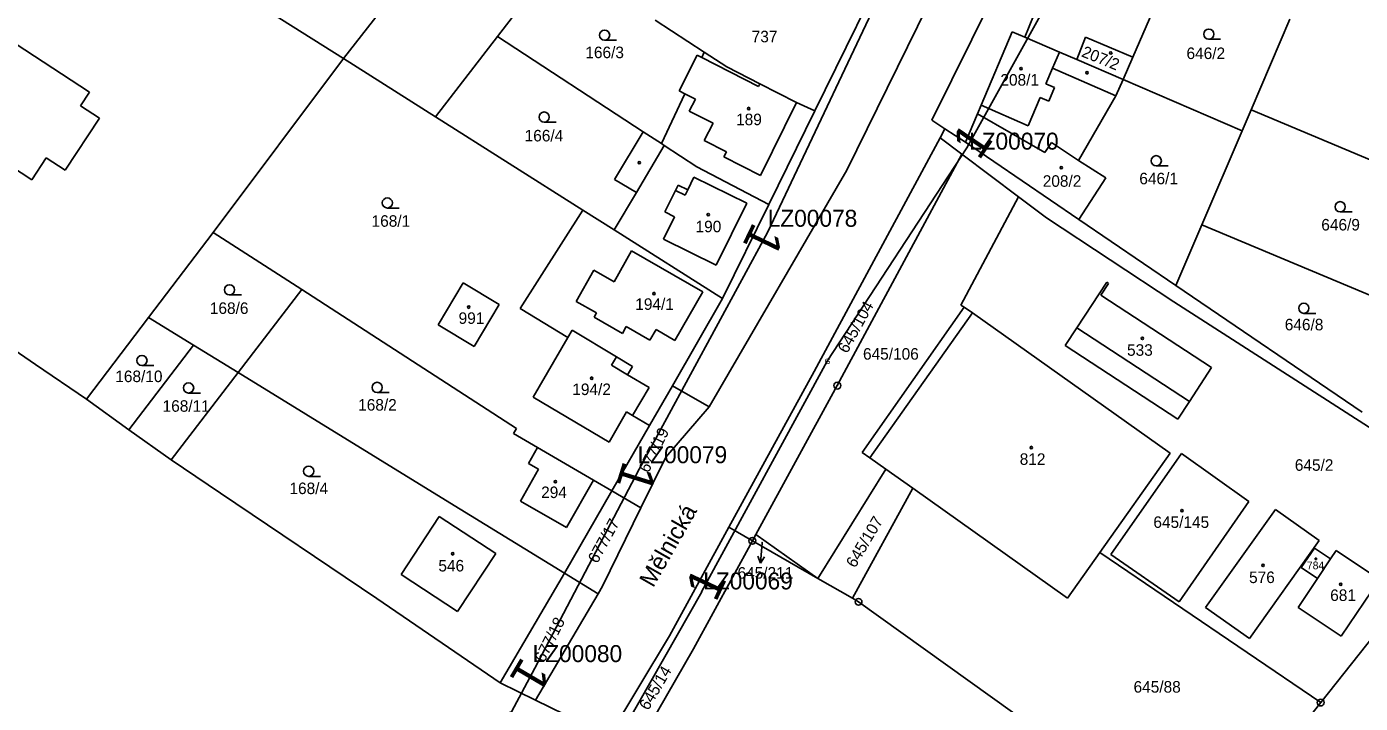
# Model space of a CAD drawing. Extents: x -738131 to -734179, y -1033447 to -1030078.
# Drawn here: x -736330.8 to -736134.3, y -1032698.6 to -1032598.8 of the extents above; entities that cross this region are included whole.
import ezdxf

# ---------------------------------------------------------------- set-up
doc = ezdxf.new("R2010")
doc.units = 0
for name, color, linetype in [('ftf_2010', 7, 'Continuous'), ('ftf_2050', 7, 'Continuous'), ('ftf_3010', 7, 'Continuous'), ('ftf_3010_ftf_3010_gtda_3015_gtda_3015_1', 7, 'Continuous'), ('ftf_3240', 7, 'Continuous'), ('ftf_nu', 7, 'Continuous'), ('Vrstva 1', 7, 'Continuous'), ('Vrstva 2', 7, 'Continuous'), ('Vrstva 3', 7, 'Continuous'), ('Vrstva 4', 7, 'Continuous'), ('Vrstva 5', 7, 'Continuous'), ('Vrstva 7', 7, 'Continuous'), ('Vrstva 8', 7, 'Continuous')]:
    doc.layers.add(name, color=color, linetype=linetype)

msp = doc.modelspace()

# ---------------------------------------------------------------- linework, layer by layer
at = {"layer": 'ftf_2010'}
for points in [[(-736221.64, -1032629.17), (-736202.33, -1032588.35)], [(-736221.64, -1032629.17), (-736240.54, -1032664.04)], [(-736255.9, -1032693.4), (-736240.54, -1032664.04)], [(-736260.08, -1032700.09), (-736259.36, -1032699.83), (-736255.9, -1032693.4)]]:
    msp.add_lwpolyline(points, dxfattribs=at)
at = {"layer": 'ftf_2050'}
for points in [[(-736192.27, -1032616.69), (-736181.47, -1032597.25), (-736173.09, -1032577.05), (-736167.27, -1032563.11), (-736163.85, -1032554.97), (-736154.94, -1032533.45), (-736149.45, -1032520.07), (-736143.22, -1032505.69)], [(-736192.27, -1032616.69), (-736212.83, -1032648.15), (-736231.35, -1032682.13)], [(-736271.31, -1032751.37), (-736253.49, -1032721.14), (-736231.33, -1032682.11)]]:
    msp.add_lwpolyline(points, dxfattribs=at)
at = {"layer": 'Vrstva 1'}
for points in [[(-736179.69, -1032576.78), (-736197.43, -1032612.62)], [(-736192.06, -1032583.58), (-736209.97, -1032620)], [(-736202.32, -1032586.14), (-736214.65, -1032611.21)], [(-736252.41, -1032588.6), (-736261.44, -1032600.29)], [(-736274.91, -1032591.74), (-736284.1, -1032603.52)], [(-736163.07, -1032592.33), (-736167.83, -1032603.32)], [(-736299.34, -1032593.87), (-736284.1, -1032603.52)], [(-736181.81, -1032595.67), (-736183.74, -1032600.39)], [(-736238.17, -1032597.89), (-736230.96, -1032602.59)], [(-736150.39, -1032611.09), (-736144.67, -1032597.7)], [(-736360.45, -1032601.45), (-736330.01, -1032621.41)], [(-736321.54, -1032608.5), (-736333.74, -1032600.49)], [(-736261.44, -1032600.29), (-736270.56, -1032612.1)], [(-736261.44, -1032600.29), (-736239.95, -1032614.31)], [(-736185.57, -1032599.6), (-736190.17, -1032610.41)], [(-736183.74, -1032600.39), (-736185.57, -1032599.6)], [(-736178.64, -1032602.58), (-736183.74, -1032600.39)], [(-736174.8, -1032600.38), (-736176.05, -1032603.69)], [(-736167.83, -1032603.32), (-736174.8, -1032600.38)], [(-736234.66, -1032608.28), (-736232, -1032603.05)], [(-736232, -1032603.05), (-736231.33, -1032603.39)], [(-736230.96, -1032602.59), (-736231.33, -1032603.39)], [(-736230.96, -1032602.59), (-736227.63, -1032604.76)], [(-736176.05, -1032603.69), (-736178.64, -1032602.58)], [(-736167.83, -1032603.32), (-736169.26, -1032606.61)], [(-736303.3, -1032629.15), (-736284.1, -1032603.52)], [(-736284.1, -1032603.52), (-736270.56, -1032612.1)], [(-736222.75, -1032607.25), (-736227.63, -1032604.76)], [(-736176.05, -1032603.69), (-736169.26, -1032606.61)], [(-736222.75, -1032607.25), (-736217.36, -1032610)], [(-736169.26, -1032606.61), (-736170.31, -1032609.01)], [(-736169.26, -1032606.61), (-736151.7, -1032614.16)], [(-736322.85, -1032610.5), (-736321.54, -1032608.5)], [(-736233.81, -1032608.71), (-736237.25, -1032616.07)], [(-736233.81, -1032608.71), (-736234.66, -1032608.28)], [(-736170.31, -1032609.01), (-736175.8, -1032618.53)], [(-736320.08, -1032612.32), (-736322.85, -1032610.5)], [(-736214.65, -1032611.21), (-736221.44, -1032625.03)], [(-736214.65, -1032611.21), (-736217.36, -1032610)], [(-736190.7, -1032611.66), (-736190.17, -1032610.41)], [(-736150.39, -1032611.09), (-736151.7, -1032614.16)], [(-736120.31, -1032623.72), (-736150.39, -1032611.09)], [(-736320.08, -1032612.32), (-736325.12, -1032620)], [(-736270.56, -1032612.1), (-736248.83, -1032625.87)], [(-736195.5, -1032613.87), (-736197.43, -1032612.62)], [(-736192.48, -1032615.84), (-736190.7, -1032611.66)], [(-736190.7, -1032611.66), (-736180.79, -1032617.38)], [(-736239.95, -1032614.31), (-736244.17, -1032621.37)], [(-736239.95, -1032614.31), (-736237.25, -1032616.07)], [(-736196.22, -1032615.2), (-736214.77, -1032649.64)], [(-736195.5, -1032613.87), (-736196.22, -1032615.2)], [(-736193.03, -1032617.61), (-736196.22, -1032615.2)], [(-736192.48, -1032615.84), (-736195.5, -1032613.87)], [(-736151.7, -1032614.16), (-736157.64, -1032628.04)], [(-736237.25, -1032616.07), (-736236.87, -1032616.32)], [(-736236.87, -1032616.32), (-736232.04, -1032619.47)], [(-736192.48, -1032615.84), (-736175.75, -1032627.23)], [(-736180.79, -1032617.38), (-736179.82, -1032615.91)], [(-736179.82, -1032615.91), (-736175.8, -1032618.53)], [(-736330.01, -1032621.41), (-736327.89, -1032618.18)], [(-736325.12, -1032620), (-736327.89, -1032618.18)], [(-736193.03, -1032617.61), (-736211.36, -1032651.74)], [(-736184.66, -1032623.92), (-736193.03, -1032617.61)], [(-736175.8, -1032618.53), (-736171.8, -1032621.13)], [(-736232.04, -1032619.47), (-736221.44, -1032625.03)], [(-736209.97, -1032620), (-736230.22, -1032654.88)], [(-736175.75, -1032627.23), (-736171.8, -1032621.13)], [(-736244.17, -1032621.37), (-736240.96, -1032623.26)], [(-736240.96, -1032623.26), (-736244.22, -1032628.78)], [(-736221.44, -1032625.03), (-736228.26, -1032638.89)], [(-736184.66, -1032623.92), (-736193.18, -1032639.88)], [(-736180.56, -1032627.02), (-736184.66, -1032623.92)], [(-736258.07, -1032640.38), (-736248.83, -1032625.87)], [(-736248.83, -1032625.87), (-736244.22, -1032628.78)], [(-736161.76, -1032639.4), (-736180.56, -1032627.02)], [(-736244.22, -1032628.78), (-736228.26, -1032638.89)], [(-736161.47, -1032636.98), (-736175.75, -1032627.23)], [(-736161.47, -1032636.98), (-736157.64, -1032628.04)], [(-736127.76, -1032640.59), (-736157.64, -1032628.04)], [(-736303.3, -1032629.15), (-736312.82, -1032641.69)], [(-736303.3, -1032629.15), (-736290.26, -1032637.59)], [(-736347.6, -1032636.21), (-736329.47, -1032648.62)], [(-736270.16, -1032642.8), (-736266.49, -1032636.59)], [(-736266.49, -1032636.59), (-736261.15, -1032639.78)], [(-736176.07, -1032643.21), (-736171.67, -1032636.49)], [(-736172.53, -1032638.4), (-736171.4, -1032636.67)], [(-736171.4, -1032636.67), (-736171.67, -1032636.49)], [(-736290.26, -1032637.59), (-736299.62, -1032649.81)], [(-736290.26, -1032637.59), (-736258.6, -1032658.07)], [(-736172.53, -1032638.4), (-736156.21, -1032649.07)], [(-736161.47, -1032636.98), (-736134.02, -1032655.63)], [(-736261.15, -1032639.78), (-736264.85, -1032645.99)], [(-736251.06, -1032644.65), (-736258.07, -1032640.38)], [(-736228.26, -1032638.89), (-736235.66, -1032651.76)], [(-736207.7, -1032661.59), (-736192.67, -1032640.17)], [(-736193.18, -1032639.88), (-736192.67, -1032640.17)], [(-736192.67, -1032640.17), (-736191.45, -1032641.02)], [(-736127.73, -1032661.24), (-736161.76, -1032639.4)], [(-736312.82, -1032641.69), (-736321.98, -1032653.75)], [(-736312.82, -1032641.69), (-736306.22, -1032645.75)], [(-736264.85, -1032645.99), (-736270.16, -1032642.8)], [(-736191.45, -1032641.02), (-736162.3, -1032661.71)], [(-736256.18, -1032653.43), (-736251.06, -1032644.65)], [(-736251.06, -1032644.65), (-736250.43, -1032643.57)], [(-736250.43, -1032643.57), (-736243.88, -1032647.49)], [(-736177.77, -1032645.81), (-736176.07, -1032643.21)], [(-736306.22, -1032645.75), (-736315.74, -1032658.23)], [(-736306.22, -1032645.75), (-736299.62, -1032649.81)], [(-736161.17, -1032656.66), (-736177.77, -1032645.81)], [(-736321.98, -1032653.75), (-736329.47, -1032648.62)], [(-736243.88, -1032647.49), (-736241.53, -1032648.91)], [(-736299.62, -1032649.81), (-736309.49, -1032662.7)], [(-736299.62, -1032649.81), (-736269.09, -1032668.6)], [(-736241.53, -1032648.91), (-736242.25, -1032650.14)], [(-736242.25, -1032650.14), (-736239.09, -1032652)], [(-736227.34, -1032672.62), (-736214.77, -1032649.64)], [(-736156.21, -1032649.07), (-736159.48, -1032654.08)], [(-736239.09, -1032652), (-736241.54, -1032656.14)], [(-736235.66, -1032651.76), (-736239.02, -1032657.61)], [(-736235.66, -1032651.76), (-736230.22, -1032654.88)], [(-736211.36, -1032651.74), (-736223.36, -1032673.69)], [(-736321.98, -1032653.75), (-736315.74, -1032658.23)], [(-736256.18, -1032653.43), (-736244.96, -1032660.06)], [(-736159.48, -1032654.08), (-736161.17, -1032656.66)], [(-736242.43, -1032655.62), (-736244.96, -1032660.06)], [(-736241.54, -1032656.14), (-736242.43, -1032655.62)], [(-736239.02, -1032657.61), (-736241.54, -1032656.14)], [(-736230.22, -1032654.88), (-736236.64, -1032662.26)], [(-736315.74, -1032658.23), (-736309.49, -1032662.7)], [(-736259.05, -1032658.78), (-736258.6, -1032658.07)], [(-736239.02, -1032657.61), (-736244.56, -1032667.24)], [(-736259.05, -1032658.78), (-736255.51, -1032660.88)], [(-736255.51, -1032660.88), (-736256.84, -1032663.23)], [(-736255.51, -1032660.88), (-736247.27, -1032665.65)], [(-736240.3, -1032669.74), (-736236.64, -1032662.26)], [(-736207.7, -1032661.59), (-736206.57, -1032662.39)], [(-736206.57, -1032662.39), (-736204.21, -1032664.06)], [(-736162.3, -1032661.71), (-736172.67, -1032676.34)], [(-736160.65, -1032661.75), (-736171.06, -1032676.61)], [(-736150.71, -1032668.81), (-736160.65, -1032661.75)], [(-736309.49, -1032662.7), (-736302.21, -1032667.6)], [(-736255.36, -1032664.07), (-736258.04, -1032668.79)], [(-736256.84, -1032663.23), (-736255.36, -1032664.07)], [(-736204.21, -1032664.06), (-736214.22, -1032680.16)], [(-736204.21, -1032664.06), (-736200.24, -1032666.87)], [(-736247.27, -1032665.65), (-736251.25, -1032672.65)], [(-736244.56, -1032667.24), (-736247.27, -1032665.65)], [(-736302.21, -1032667.6), (-736279.18, -1032683.1)], [(-736244.56, -1032667.24), (-736251.56, -1032679.38)], [(-736240.3, -1032669.74), (-736244.56, -1032667.24)], [(-736209.13, -1032683.09), (-736200.24, -1032666.87)], [(-736200.24, -1032666.87), (-736177.42, -1032683.05)], [(-736116.22, -1032668.29), (-736140.14, -1032698.46)], [(-736269.09, -1032668.6), (-736251.56, -1032679.38)], [(-736258.04, -1032668.79), (-736251.25, -1032672.65)], [(-736245.95, -1032681.3), (-736240.3, -1032669.74)], [(-736160.99, -1032683.62), (-736150.71, -1032668.81)], [(-736157.09, -1032684.45), (-736146.79, -1032670)], [(-736146.79, -1032670), (-736140.37, -1032674.58)], [(-736275.62, -1032679.6), (-736269.99, -1032671.03)], [(-736261.68, -1032676.49), (-736269.99, -1032671.03)], [(-736236.07, -1032688.6), (-736227.34, -1032672.62)], [(-736223.87, -1032674.62), (-736227.34, -1032672.62)], [(-736223.36, -1032673.69), (-736223.87, -1032674.62)], [(-736214.22, -1032680.16), (-736223.36, -1032673.69)], [(-736223.87, -1032674.62), (-736232.56, -1032690.52)], [(-736223.87, -1032674.62), (-736214.22, -1032680.16)], [(-736140.37, -1032674.58), (-736150.65, -1032689.03)], [(-736141.04, -1032675.68), (-736143.03, -1032678.57)], [(-736138.69, -1032677.25), (-736141.04, -1032675.68)], [(-736137.88, -1032676.04), (-736138.69, -1032677.25)], [(-736137.88, -1032676.04), (-736131.5, -1032680.3)], [(-736267.3, -1032685.05), (-736261.68, -1032676.49)], [(-736172.67, -1032676.34), (-736177.42, -1032683.05)], [(-736172.67, -1032676.34), (-736140.14, -1032698.46)], [(-736171.06, -1032676.61), (-736160.99, -1032683.62)], [(-736140.63, -1032680.17), (-736138.69, -1032677.25)], [(-736267.3, -1032685.05), (-736275.62, -1032679.6)], [(-736251.56, -1032679.38), (-736261.03, -1032695.53)], [(-736251.56, -1032679.38), (-736246.61, -1032682.42)], [(-736143.03, -1032678.57), (-736140.63, -1032680.17)], [(-736246.61, -1032682.42), (-736245.95, -1032681.3)], [(-736214.22, -1032680.16), (-736209.13, -1032683.09)], [(-736143.48, -1032684.43), (-736140.63, -1032680.17)], [(-736131.5, -1032680.3), (-736137.1, -1032688.69)], [(-736279.18, -1032683.1), (-736261.03, -1032695.53)], [(-736255.81, -1032698.1), (-736246.61, -1032682.42)], [(-736208.22, -1032683.61), (-736209.13, -1032683.09)], [(-736165.79, -1032714.02), (-736208.22, -1032683.61)], [(-736150.65, -1032689.03), (-736157.09, -1032684.45)], [(-736137.1, -1032688.69), (-736143.48, -1032684.43)], [(-736244.97, -1032703.43), (-736236.07, -1032688.6)], [(-736239.18, -1032702.09), (-736232.56, -1032690.52)], [(-736261.03, -1032695.53), (-736255.81, -1032698.1)], [(-736255.81, -1032698.1), (-736249.41, -1032701.25)], [(-736157.13, -1032719.88), (-736140.14, -1032698.46)]]:
    msp.add_lwpolyline(points, dxfattribs=at)
at = {"layer": 'Vrstva 3'}
for p, q in [((-736245.64, -1032600.83), (-736243.89, -1032600.83)), ((-736156.63, -1032600.67), (-736154.88, -1032600.67)), ((-736254.55, -1032612.9), (-736252.8, -1032612.9)), ((-736164.36, -1032619.34), (-736162.61, -1032619.34)), ((-736277.65, -1032625.56), (-736275.9, -1032625.56)), ((-736137.26, -1032626.12), (-736135.51, -1032626.12)), ((-736300.91, -1032638.36), (-736299.16, -1032638.36)), ((-736142.62, -1032641.09), (-736140.87, -1032641.09)), ((-736313.8, -1032648.78), (-736312.05, -1032648.78)), ((-736306.93, -1032652.83), (-736305.18, -1032652.83)), ((-736279.14, -1032652.75), (-736277.39, -1032652.75)), ((-736289.24, -1032665.11), (-736287.49, -1032665.11))]:
    msp.add_line(p, q, dxfattribs=at)
for centre in [(-736245.64, -1032600.08), (-736156.63, -1032599.92), (-736254.55, -1032612.15), (-736164.36, -1032618.59), (-736277.65, -1032624.81), (-736137.26, -1032625.37), (-736300.91, -1032637.61), (-736142.62, -1032640.34), (-736313.8, -1032648.03), (-736306.93, -1032652.08), (-736279.14, -1032652), (-736289.24, -1032664.36)]:
    msp.add_circle(centre, 0.75, dxfattribs=at)
at = {"layer": 'Vrstva 4'}
for points in [[(-736231.33, -1032603.39), (-736222.95, -1032607.65)], [(-736178.64, -1032602.58), (-736179.64, -1032604.93)], [(-736179.64, -1032604.93), (-736180.63, -1032607.26)], [(-736179.64, -1032604.93), (-736170.31, -1032609.01)], [(-736222.95, -1032607.65), (-736222.75, -1032607.25)], [(-736180.63, -1032607.26), (-736179.35, -1032607.81)], [(-736232.27, -1032609.5), (-736233.81, -1032608.71)], [(-736181.49, -1032609.27), (-736183.26, -1032613.43)], [(-736180.21, -1032609.82), (-736181.49, -1032609.27)], [(-736179.35, -1032607.81), (-736180.21, -1032609.82)], [(-736233.17, -1032611.27), (-736232.27, -1032609.5)], [(-736229.67, -1032613.05), (-736233.17, -1032611.27)], [(-736217.36, -1032610), (-736222.67, -1032620.75)], [(-736183.26, -1032613.43), (-736190.17, -1032610.41)], [(-736230.98, -1032615.62), (-736229.67, -1032613.05)], [(-736236.87, -1032616.32), (-736240.96, -1032623.26)], [(-736227.7, -1032617.29), (-736230.98, -1032615.62)], [(-736228.06, -1032618), (-736227.7, -1032617.29)], [(-736222.67, -1032620.75), (-736228.06, -1032618)], [(-736232.48, -1032621.01), (-736233.4, -1032622.88)], [(-736224.68, -1032624.84), (-736232.48, -1032621.01)], [(-736235.21, -1032622.96), (-736236.77, -1032626.14)], [(-736234.82, -1032622.18), (-736235.21, -1032622.96)], [(-736235.21, -1032622.96), (-736233.78, -1032623.66)], [(-736233.4, -1032622.88), (-736234.82, -1032622.18)], [(-736233.78, -1032623.66), (-736233.4, -1032622.88)], [(-736229.18, -1032633.99), (-736224.68, -1032624.84)], [(-736235.35, -1032626.84), (-736236.98, -1032630.16)], [(-736236.77, -1032626.14), (-736235.35, -1032626.84)], [(-736236.98, -1032630.16), (-736229.18, -1032633.99)], [(-736241.66, -1032631.86), (-736244.23, -1032636.42)], [(-736241.66, -1032631.86), (-736231.16, -1032637.92)], [(-736247.24, -1032634.72), (-736249.83, -1032639.32)], [(-736244.23, -1032636.42), (-736247.24, -1032634.72)], [(-736231.16, -1032637.92), (-736235.3, -1032645.07)], [(-736249.83, -1032639.32), (-736246.82, -1032641.02)], [(-736246.82, -1032641.02), (-736247.18, -1032641.66)], [(-736247.18, -1032641.66), (-736243.02, -1032644.04)], [(-736191.45, -1032641.02), (-736206.57, -1032662.39)], [(-736243.02, -1032644.04), (-736242.45, -1032643.04)], [(-736242.45, -1032643.04), (-736238.96, -1032645.04)], [(-736238.96, -1032645.04), (-736238.06, -1032643.48)], [(-736238.06, -1032643.48), (-736235.3, -1032645.07)], [(-736176.07, -1032643.21), (-736159.48, -1032654.08)], [(-736243.88, -1032647.49), (-736244.63, -1032648.73)], [(-736244.63, -1032648.73), (-736242.25, -1032650.14)]]:
    msp.add_lwpolyline(points, dxfattribs=at)
at = {"layer": 'Vrstva 5'}
for centre, radius in [((-736171.06, -1032602.7), 0.175), ((-736184.29, -1032605), 0.175), ((-736174.57, -1032605.63), 0.175), ((-736224.4, -1032610.89), 0.175), ((-736240.54, -1032618.89), 0.175), ((-736178.36, -1032619.63), 0.175), ((-736230.38, -1032626.54), 0.175), ((-736238.37, -1032638.16), 0.175), ((-736265.66, -1032640.17), 0.175), ((-736166.41, -1032644.78), 0.175), ((-736247.53, -1032650.64), 0.175), ((-736182.78, -1032660.86), 0.175), ((-736252.88, -1032665.91), 0.175), ((-736160.58, -1032670.17), 0.175), ((-736268.02, -1032676.53), 0.175), ((-736148.63, -1032678.24), 0.175), ((-736140.86, -1032677.27), 0.117), ((-736137.18, -1032681.02), 0.175)]:
    msp.add_circle(centre, radius, dxfattribs=at)
at = {"layer": 'Vrstva 7'}
for p, q in [((-736222.42, -1032674.92), (-736222.65, -1032677.91)), ((-736222.65, -1032677.91), (-736223.07, -1032676.88)), ((-736222.65, -1032677.91), (-736222.08, -1032676.95))]:
    msp.add_line(p, q, dxfattribs=at)
msp.add_lwpolyline([(-736222.41, -1032674.79), (-736222.42, -1032674.92)], dxfattribs=at)
at = {"layer": 'Vrstva 8'}
for centre, radius in [((-736211.36, -1032651.74), 0.5), ((-736211.36, -1032651.74), 0.0303), ((-736223.87, -1032674.62), 0.5), ((-736223.87, -1032674.62), 0.0303), ((-736208.22, -1032683.61), 0.5), ((-736208.22, -1032683.61), 0.0303), ((-736140.14, -1032698.46), 0.5), ((-736140.14, -1032698.46), 0.0303)]:
    msp.add_circle(centre, radius, dxfattribs=at)

# ---------------------------------------------------------------- texts
at = {"layer": 'ftf_3010'}
for rotation, p in [(55.8676, (-736190.48, -1032618.68)), (244.2251, (-736223.7, -1032627.46)), (252.6383, (-736242.83, -1032662.65)), (64.8491, (-736229.25, -1032683.8)), (239.5227, (-736257.81, -1032691.52))]:
    msp.add_text('1', height=5.2, rotation=rotation, dxfattribs=at).set_placement(p)
at = {"layer": 'ftf_3010_ftf_3010_gtda_3015_gtda_3015_1'}
for s, p in [('LZ00070', (-736191.95, -1032616.95)), ('LZ00078', (-736221.61, -1032628.32)), ('LZ00079', (-736240.78, -1032663.17)), ('LZ00069', (-736231.11, -1032681.78)), ('LZ00080', (-736256.25, -1032692.49))]:
    msp.add_text(s, height=2.5, rotation=0, dxfattribs=at).set_placement(p)
at = {"layer": 'ftf_3240'}
msp.add_text('G', height=0.8, dxfattribs=at).set_placement((-736213.23, -1032648.55))
at = {"layer": 'ftf_nu'}
msp.add_text('Mělnická', height=2.5, rotation=60.2863, dxfattribs=at).set_placement((-736238.49, -1032681.62))
at = {"layer": 'Vrstva 2'}
for s, height, p in [('737', 1.7, (-736223.97, -1032601.13)), ('166/3', 1.7, (-736248.48, -1032603.47)), ('646/2', 1.7, (-736159.91, -1032603.6)), ('208/1', 1.7, (-736187.33, -1032607.52)), ('189', 1.7, (-736226.27, -1032613.35)), ('166/4', 1.7, (-736257.42, -1032615.74)), ('208/2', 1.7, (-736181.09, -1032622.43)), ('646/1', 1.7, (-736166.86, -1032622.06)), ('168/1', 1.7, (-736279.97, -1032628.32)), ('646/9', 1.7, (-736140.05, -1032628.87)), ('190', 1.7, (-736232.24, -1032629.13)), ('194/1', 1.7, (-736241.12, -1032640.57)), ('168/6', 1.7, (-736303.8, -1032641.17)), ('991', 1.7, (-736267.15, -1032642.64)), ('646/8', 1.7, (-736145.43, -1032643.59)), ('645/106', 1.7, (-736207.57, -1032647.91)), ('533', 1.7, (-736168.67, -1032647.34)), ('168/10', 1.7, (-736317.73, -1032651.22)), ('194/2', 1.7, (-736250.4, -1032653.13)), ('168/11', 1.7, (-736310.76, -1032655.59)), ('168/2', 1.7, (-736281.95, -1032655.42)), ('812', 1.7, (-736184.48, -1032663.42)), ('645/2', 1.7, (-736143.95, -1032664.29)), ('168/4', 1.7, (-736292.07, -1032667.73)), ('294', 1.7, (-736254.99, -1032668.31)), ('645/145', 1.7, (-736164.79, -1032672.71)), ('645/211', 0.1, (-736222.63, -1032674.79)), ('546', 1.7, (-736270.13, -1032679.13)), ('784', 1.14, (-736142.17, -1032678.81)), ('576', 1.7, (-736150.69, -1032680.84)), ('681', 1.7, (-736138.74, -1032683.48)), ('645/88', 1.7, (-736167.71, -1032696.99))]:
    msp.add_text(s, height=height, dxfattribs=at).set_placement(p)
for s, rotation, p in [('207/2', 338.0182, (-736175.5, -1032603.18)), ('645/104', 61.0452, (-736209.91, -1032647.1)), ('677/19', 63.435, (-736239.19, -1032664.71)), ('677/17', 61.2309, (-736246.72, -1032678.06)), ('645/107', 59.2645, (-736208.73, -1032678.72)), ('677/18', 63.5369, (-736254.53, -1032692.66)), ('645/14', 59.5984, (-736239.21, -1032699.72))]:
    msp.add_text(s, height=1.7, rotation=rotation, dxfattribs=at).set_placement(p)
at = {"layer": 'Vrstva 7'}
msp.add_text('645/211', height=1.7, dxfattribs=at).set_placement((-736226.06, -1032680.19))

doc.saveas('drawing.dxf')
